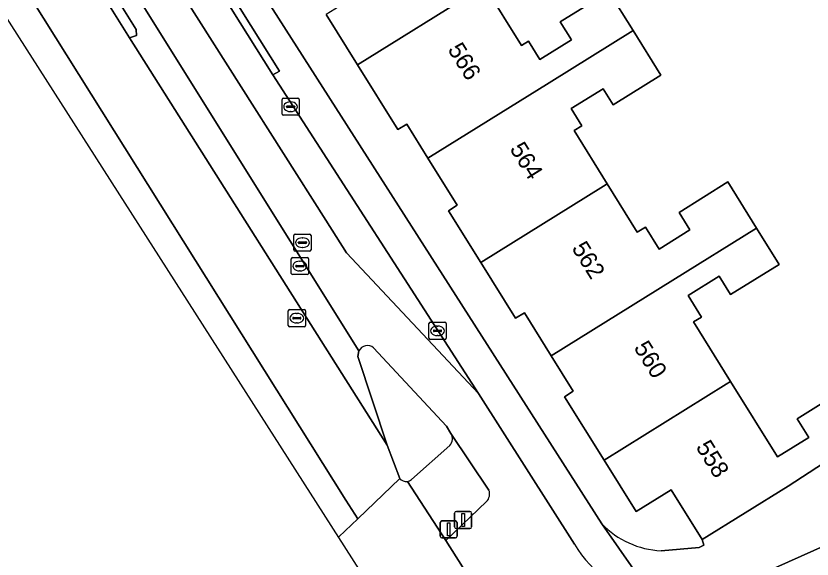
# Model space of a CAD drawing. Extents: x 159352 to 160617, y 385888 to 387323.
# Drawn here: x 159633.66 to 159680.15, y 385905.12 to 385936.83 of the extents above; entities that cross this region are included whole.
import ezdxf

# ---------------------------------------------------------------- set-up
doc = ezdxf.new("R2010")
doc.units = 0
for name, color, linetype in [('IMGEO_Drukknoppaal', 7, 'Continuous'), ('IMGEO_Erf', 7, 'Continuous'), ('IMGEO_Fietspad_gesloten', 7, 'Continuous'), ('IMGEO_Fietspad_open', 7, 'Continuous'), ('IMGEO_Kolk', 7, 'Continuous'), ('IMGEO_Pand', 7, 'Continuous'), ('IMGEO_Pand_nummerreeks', 7, 'Continuous'), ('IMGEO_Parkeervlak_open', 7, 'Continuous'), ('IMGEO_Rijbaan_lokaal_open', 7, 'Continuous'), ('IMGEO_Rijbaan_regionaal_gesloten', 7, 'Continuous'), ('IMGEO_Rioolput', 7, 'Continuous'), ('IMGEO_Verkeerseiland_open', 7, 'Continuous'), ('IMGEO_Verkeersregelinstallatiepaal', 7, 'Continuous'), ('IMGEO_Voetpad_open', 7, 'Continuous')]:
    doc.layers.add(name, color=color, linetype=linetype)

msp = doc.modelspace()

# ---------------------------------------------------------------- linework, layer by layer
at = {"layer": 'IMGEO_Drukknoppaal'}
for p, q in [((159659.277, 385907.007), (159659.277, 385907.807)), ((159659.277, 385907.807), (159659.277, 385907.007)), ((159659.377, 385907.907), (159660.167, 385907.907)), ((159660.167, 385907.907), (159659.377, 385907.907)), ((159660.267, 385907.807), (159660.267, 385907.007)), ((159660.267, 385907.007), (159660.267, 385907.807)), ((159660.167, 385906.907), (159659.377, 385906.907)), ((159659.377, 385906.907), (159660.167, 385906.907))]:
    msp.add_line(p, q, dxfattribs=at)
msp.add_lwpolyline([(159659.697, 385907.782), (159659.847, 385907.782), (159659.847, 385907.032), (159659.697, 385907.032), (159659.697, 385907.782)], dxfattribs=at)
for centre, start, end in [((159659.377, 385907.807), 90, 180), ((159659.377, 385907.807), 90, 180), ((159660.167, 385907.807), 0, 90), ((159660.167, 385907.807), 360, 90), ((159659.377, 385907.007), 180, 270), ((159659.377, 385907.007), 180, 270), ((159660.167, 385907.007), 270, 0), ((159660.167, 385907.007), 270, 0)]:
    msp.add_arc(centre, 0.1, start, end, dxfattribs=at)
at = {"layer": 'IMGEO_Erf'}
for points in [[(159554.162, 386088.263), (159585.478, 386038.285), (159618.566, 385984.984), (159617.942, 385984.608), (159619.588, 385981.954), (159622.47, 385977.308), (159627.126, 385969.959), (159627.843, 385970.4), (159643.051, 385946.005), (159667.875, 385907.187)], [(159661.016, 385938.583), (159663.178, 385935.104), (159663.594, 385935.363), (159664.261, 385934.29), (159666.093, 385935.429), (159665.44, 385936.479), (159668.282, 385938.246), (159669.697, 385935.97), (159671.311, 385933.373), (159668.525, 385931.64), (159667.943, 385932.577), (159666.079, 385931.418), (159666.701, 385930.418), (159666.25, 385930.138), (159668.185, 385927.025), (159669.941, 385924.201), (159670.428, 385924.503), (159671.225, 385923.221), (159673.018, 385924.335), (159672.379, 385925.362), (159675.233, 385927.137), (159676.91, 385924.439), (159678.222, 385922.329), (159675.382, 385920.563), (159674.719, 385921.629), (159672.912, 385920.506), (159673.691, 385919.253), (159673.225, 385918.964), (159675.387, 385915.487), (159678.123, 385911.085), (159679.954, 385912.223), (159679.278, 385913.31), (159681.777, 385914.863)], [(159671.333, 385905.614), (159673.549, 385905.794), (159673.833, 385905.931), (159673.734, 385906.263), (159671.921, 385909.166), (159669.879, 385907.897), (159668.006, 385910.9), (159665.697, 385914.6), (159666.207, 385914.917), (159664.916, 385916.987), (159663.348, 385919.5), (159662.839, 385919.182), (159660.807, 385922.44), (159658.922, 385925.461), (159659.431, 385925.779), (159657.717, 385928.527), (159656.478, 385930.513), (159655.969, 385930.195), (159653.608, 385933.98), (159651.777, 385936.915)]]:
    msp.add_lwpolyline(points, dxfattribs=at)
msp.add_arc((159671.561, 385910.703), 5.094, 223.6448, 267.4348, dxfattribs=at)
at = {"layer": 'IMGEO_Fietspad_gesloten'}
for points in [[(159652.957, 385923.005), (159651.747, 385924.913), (159639.396, 385944.386), (159637.48, 385943.198), (159653.681, 385917.283)], [(159666.284, 385905.996), (159660.665, 385914.781), (159652.957, 385923.005)], [(159654.541, 385917.463), (159658.8, 385912.877), (159659.063, 385912.457), (159661.28, 385909.15)], [(159661.142, 385908.481), (159658.768, 385906.203), (159660.483, 385903.496)]]:
    msp.add_lwpolyline(points, dxfattribs=at)
for centre, radius, start, end in [((159654.187, 385917.011), 0.574, 51.9275, 151.7154), ((159660.669, 385908.927), 0.65, 316.6409, 20.0483), ((159672.127, 385909.377), 6.751, 210.0588, 260.2115)]:
    msp.add_arc(centre, radius, start, end, dxfattribs=at)
at = {"layer": 'IMGEO_Fietspad_open'}
msp.add_lwpolyline([(159708.438, 385921.375), (159692.243, 385911.401), (159687.833, 385909.003), (159675.077, 385903.304), (159676.334, 385900.524), (159676.614, 385900.725), (159676.829, 385900.443), (159678.147, 385901.061), (159680.271, 385902.149)], dxfattribs=at)
at = {"layer": 'IMGEO_Kolk'}
for p, q in [((159649.199, 385931.103), (159649.199, 385931.955)), ((159649.274, 385932.029), (159650.126, 385932.029)), ((159649.687, 385931.809), (159649.712, 385931.809)), ((159650.2, 385931.955), (159650.2, 385931.103)), ((159649.458, 385931.523), (159649.458, 385931.535)), ((159649.896, 385931.486), (159649.498, 385931.486)), ((159649.501, 385931.572), (159649.899, 385931.572)), ((159649.942, 385931.535), (159649.942, 385931.523)), ((159650.126, 385931.029), (159649.274, 385931.029)), ((159649.71, 385931.249), (159649.685, 385931.249)), ((159649.563, 385918.761), (159649.563, 385919.613)), ((159649.638, 385919.687), (159650.49, 385919.687)), ((159649.865, 385919.23), (159650.263, 385919.23)), ((159650.051, 385919.467), (159650.076, 385919.467)), ((159650.564, 385919.613), (159650.564, 385918.761)), ((159649.822, 385919.181), (159649.822, 385919.193)), ((159650.26, 385919.144), (159649.862, 385919.144)), ((159650.074, 385918.907), (159650.049, 385918.907)), ((159650.306, 385919.193), (159650.306, 385919.181)), ((159657.777, 385918.021), (159657.777, 385918.873)), ((159657.852, 385918.947), (159658.704, 385918.947)), ((159658.778, 385918.873), (159658.778, 385918.021)), ((159650.49, 385918.687), (159649.638, 385918.687)), ((159658.036, 385918.441), (159658.036, 385918.453)), ((159658.474, 385918.404), (159658.076, 385918.404)), ((159658.079, 385918.49), (159658.477, 385918.49)), ((159658.265, 385918.727), (159658.29, 385918.727)), ((159658.52, 385918.453), (159658.52, 385918.441)), ((159658.704, 385917.947), (159657.852, 385917.947)), ((159658.288, 385918.167), (159658.263, 385918.167))]:
    msp.add_line(p, q, dxfattribs=at)
for points in [[(159649.199, 385931.103), (159649.199, 385931.955)], [(159649.274, 385932.029), (159650.126, 385932.029)], [(159650.2, 385931.955), (159650.2, 385931.103)], [(159650.126, 385931.029), (159649.274, 385931.029)], [(159649.563, 385918.761), (159649.563, 385919.613)], [(159649.638, 385919.687), (159650.49, 385919.687)], [(159650.564, 385919.613), (159650.564, 385918.761)], [(159657.777, 385918.021), (159657.777, 385918.873)], [(159657.852, 385918.947), (159658.704, 385918.947)], [(159658.778, 385918.873), (159658.778, 385918.021)], [(159650.49, 385918.687), (159649.638, 385918.687)], [(159658.704, 385917.947), (159657.852, 385917.947)]]:
    msp.add_lwpolyline(points, dxfattribs=at)
for centre, radius, start, end in [((159649.276, 385931.953), 0.0765, 91.552, 178.448), ((159649.276, 385931.953), 0.0765, 91.552, 178.448), ((159650.124, 385931.953), 0.0765, 1.552, 88.448), ((159650.124, 385931.953), 0.0765, 1.552, 88.448), ((159649.498, 385931.532), 0.0403, 85.8775, 175.7526), ((159649.495, 385931.522), 0.0366, 178.938, 274.7102), ((159649.899, 385931.529), 0.043, 264.8664, 352.4533), ((159649.903, 385931.534), 0.0386, 1.7309, 96.639), ((159649.276, 385931.105), 0.0765, 181.552, 268.448), ((159649.276, 385931.105), 0.0765, 181.552, 268.448), ((159650.124, 385931.105), 0.0765, 271.552, 358.448), ((159650.124, 385931.105), 0.0765, 271.552, 358.448), ((159649.64, 385919.611), 0.0765, 91.552, 178.448), ((159649.64, 385919.611), 0.0765, 91.552, 178.448), ((159649.862, 385919.19), 0.0403, 85.8775, 175.7526), ((159650.267, 385919.192), 0.0386, 1.7309, 96.639), ((159650.488, 385919.611), 0.0765, 1.552, 88.448), ((159650.488, 385919.611), 0.0765, 1.552, 88.448), ((159649.859, 385919.18), 0.0366, 178.938, 274.7102), ((159650.263, 385919.187), 0.043, 264.8664, 352.4533), ((159657.854, 385918.871), 0.0765, 91.552, 178.448), ((159657.854, 385918.871), 0.0765, 91.552, 178.448), ((159658.702, 385918.871), 0.0765, 1.552, 88.448), ((159658.702, 385918.871), 0.0765, 1.552, 88.448), ((159649.64, 385918.763), 0.0765, 181.552, 268.448), ((159649.64, 385918.763), 0.0765, 181.552, 268.448), ((159650.488, 385918.763), 0.0765, 271.552, 358.448), ((159650.488, 385918.763), 0.0765, 271.552, 358.448), ((159658.076, 385918.45), 0.0403, 85.8775, 175.7526), ((159658.073, 385918.44), 0.0366, 178.938, 274.7102), ((159658.477, 385918.447), 0.043, 264.8664, 352.4533), ((159658.481, 385918.452), 0.0386, 1.7309, 96.639), ((159657.854, 385918.023), 0.0765, 181.552, 268.448), ((159657.854, 385918.023), 0.0765, 181.552, 268.448), ((159658.702, 385918.023), 0.0765, 271.552, 358.448), ((159658.702, 385918.023), 0.0765, 271.552, 358.448)]:
    msp.add_arc(centre, radius, start, end, dxfattribs=at)
for centre, major_axis, ratio, start_param, end_param in [((159649.686, 385931.529), (-0.387, 0.002), 0.722429, 4.712389, 7.853982), ((159649.711, 385931.529), (-0.39, 0.002), 0.717154, 1.570796, 4.712389), ((159650.05, 385919.187), (-0.387, 0.002), 0.722429, 4.712389, 7.853982), ((159650.075, 385919.187), (-0.39, 0.002), 0.717154, 1.570796, 4.712389), ((159658.264, 385918.447), (-0.387, 0.002), 0.722429, 4.712389, 7.853982), ((159658.289, 385918.447), (-0.39, 0.002), 0.717154, 1.570796, 4.712389)]:
    msp.add_ellipse(centre, major_axis=major_axis, ratio=ratio, start_param=start_param, end_param=end_param, dxfattribs=at)
at = {"layer": 'IMGEO_Pand'}
for points in [[(159660.725, 385943.197), (159663.335, 385944.819), (159661.845, 385947.216), (159656.241, 385943.716), (159652, 385941.066), (159653.802, 385938.18), (159651.777, 385936.915), (159653.608, 385933.98), (159660.757, 385938.422), (159661.016, 385938.583), (159662.804, 385939.734)], [(159660.757, 385938.422), (159653.608, 385933.98), (159655.969, 385930.195), (159656.478, 385930.513), (159657.717, 385928.527), (159664.806, 385932.931), (159669.697, 385935.97), (159668.282, 385938.246), (159665.44, 385936.479), (159666.093, 385935.429), (159664.261, 385934.29), (159663.594, 385935.363), (159663.178, 385935.104), (159661.016, 385938.583)], [(159664.806, 385932.931), (159657.717, 385928.527), (159659.431, 385925.779), (159658.922, 385925.461), (159660.807, 385922.44), (159667.968, 385926.89), (159668.185, 385927.025), (159666.25, 385930.138), (159666.701, 385930.418), (159666.079, 385931.418), (159667.943, 385932.577), (159668.525, 385931.64), (159671.311, 385933.373), (159669.697, 385935.97)], [(159676.91, 385924.439), (159675.233, 385927.137), (159672.379, 385925.362), (159673.018, 385924.335), (159671.225, 385923.221), (159670.428, 385924.503), (159669.941, 385924.201), (159668.185, 385927.025), (159667.968, 385926.89), (159660.807, 385922.44), (159662.839, 385919.182), (159663.348, 385919.5), (159664.916, 385916.987), (159672.016, 385921.398)], [(159675.387, 385915.487), (159673.225, 385918.964), (159673.691, 385919.253), (159672.912, 385920.506), (159674.719, 385921.629), (159675.382, 385920.563), (159678.222, 385922.329), (159676.91, 385924.439), (159672.016, 385921.398), (159664.916, 385916.987), (159666.207, 385914.917), (159665.697, 385914.6), (159668.006, 385910.9), (159675.136, 385915.331)], [(159678.759, 385909.385), (159683.334, 385912.358), (159681.777, 385914.863), (159679.278, 385913.31), (159679.954, 385912.223), (159678.123, 385911.085), (159675.387, 385915.487), (159675.136, 385915.331), (159668.006, 385910.9), (159669.879, 385907.897), (159671.921, 385909.166), (159673.734, 385906.263)]]:
    msp.add_lwpolyline(points, close=True, dxfattribs=at)
at = {"layer": 'IMGEO_Parkeervlak_open'}
msp.add_lwpolyline([(159641.1, 385945.472), (159639.396, 385944.386), (159651.747, 385924.913), (159652.957, 385923.005), (159660.665, 385914.781), (159648.666, 385933.383), (159641.879, 385944.19)], close=True, dxfattribs=at)
at = {"layer": 'IMGEO_Rijbaan_lokaal_open'}
msp.add_lwpolyline([(159636.56, 385942.601), (159639.617, 385937.742), (159640.678, 385936.038), (159640.702, 385935.677), (159640.297, 385935.554), (159655.328, 385911.769), (159653.615, 385916.955), (159653.681, 385917.283), (159637.48, 385943.198)], close=True, dxfattribs=at)
at = {"layer": 'IMGEO_Rijbaan_regionaal_gesloten'}
msp.add_lwpolyline([(159652.492, 385906.392), (159652.523, 385906.422), (159653.615, 385907.472), (159652.932, 385908.561), (159615.623, 385967.986), (159537.421, 386093.594), (159507.222, 386141.683), (159505.134, 386140.452), (159527.114, 386104.888), (159584.913, 386014.622), (159618.354, 385959.776)], close=True, dxfattribs=at)
for points in [[(159615.623, 385967.986), (159652.932, 385908.561), (159653.615, 385907.472), (159656.068, 385909.83), (159655.328, 385911.769), (159640.297, 385935.554), (159629.558, 385952.69)], [(159656.068, 385909.83), (159653.615, 385907.472), (159652.523, 385906.422), (159652.492, 385906.392), (159664.311, 385887.909)], [(159660.483, 385903.496), (159658.768, 385906.203), (159656.518, 385909.654)]]:
    msp.add_lwpolyline(points, dxfattribs=at)
msp.add_arc((159656.449, 385910.142), 0.493, 219.2644, 278.0136, dxfattribs=at)
at = {"layer": 'IMGEO_Rioolput'}
for p, q in [((159649.891, 385923.168), (159649.891, 385924.02)), ((159649.966, 385924.094), (159650.818, 385924.094)), ((159650.892, 385924.02), (159650.892, 385923.168)), ((159650.15, 385923.588), (159650.15, 385923.6)), ((159650.588, 385923.551), (159650.19, 385923.551)), ((159650.193, 385923.637), (159650.591, 385923.637)), ((159650.379, 385923.874), (159650.404, 385923.874)), ((159650.634, 385923.6), (159650.634, 385923.588)), ((159650.818, 385923.094), (159649.966, 385923.094)), ((159650.402, 385923.314), (159650.377, 385923.314)), ((159649.738, 385921.801), (159649.738, 385922.653)), ((159649.813, 385922.727), (159650.665, 385922.727)), ((159650.226, 385922.507), (159650.251, 385922.507)), ((159650.739, 385922.653), (159650.739, 385921.801)), ((159649.997, 385922.221), (159649.997, 385922.233)), ((159650.435, 385922.184), (159650.037, 385922.184)), ((159650.04, 385922.27), (159650.438, 385922.27)), ((159650.481, 385922.233), (159650.481, 385922.221)), ((159650.665, 385921.727), (159649.813, 385921.727)), ((159650.249, 385921.947), (159650.224, 385921.947))]:
    msp.add_line(p, q, dxfattribs=at)
for points in [[(159649.891, 385923.168), (159649.891, 385924.02)], [(159649.966, 385924.094), (159650.818, 385924.094)], [(159650.892, 385924.02), (159650.892, 385923.168)], [(159650.818, 385923.094), (159649.966, 385923.094)], [(159649.738, 385921.801), (159649.738, 385922.653)], [(159649.813, 385922.727), (159650.665, 385922.727)], [(159650.739, 385922.653), (159650.739, 385921.801)], [(159650.665, 385921.727), (159649.813, 385921.727)]]:
    msp.add_lwpolyline(points, dxfattribs=at)
for centre, radius, start, end in [((159649.968, 385924.018), 0.0765, 91.552, 178.448), ((159649.968, 385924.018), 0.0765, 91.552, 178.448), ((159650.816, 385924.018), 0.0765, 1.552, 88.448), ((159650.816, 385924.018), 0.0765, 1.552, 88.448), ((159650.19, 385923.597), 0.0403, 85.8775, 175.7526), ((159650.187, 385923.587), 0.0366, 178.938, 274.7102), ((159650.591, 385923.594), 0.043, 264.8664, 352.4533), ((159650.595, 385923.599), 0.0386, 1.7309, 96.639), ((159649.968, 385923.17), 0.0765, 181.552, 268.448), ((159649.968, 385923.17), 0.0765, 181.552, 268.448), ((159650.816, 385923.17), 0.0765, 271.552, 358.448), ((159650.816, 385923.17), 0.0765, 271.552, 358.448), ((159649.815, 385922.651), 0.0765, 91.552, 178.448), ((159649.815, 385922.651), 0.0765, 91.552, 178.448), ((159650.663, 385922.651), 0.0765, 1.552, 88.448), ((159650.663, 385922.651), 0.0765, 1.552, 88.448), ((159650.037, 385922.23), 0.0403, 85.8775, 175.7526), ((159650.034, 385922.22), 0.0366, 178.938, 274.7102), ((159650.438, 385922.227), 0.043, 264.8664, 352.4533), ((159650.442, 385922.232), 0.0386, 1.7309, 96.639), ((159649.815, 385921.803), 0.0765, 181.552, 268.448), ((159649.815, 385921.803), 0.0765, 181.552, 268.448), ((159650.663, 385921.803), 0.0765, 271.552, 358.448), ((159650.663, 385921.803), 0.0765, 271.552, 358.448)]:
    msp.add_arc(centre, radius, start, end, dxfattribs=at)
for centre, major_axis, ratio, start_param, end_param in [((159650.378, 385923.594), (-0.387, 0.002), 0.722429, 4.712389, 7.853982), ((159650.403, 385923.594), (-0.39, 0.002), 0.717154, 1.570796, 4.712389), ((159650.225, 385922.227), (-0.387, 0.002), 0.722429, 4.712389, 7.853982), ((159650.25, 385922.227), (-0.39, 0.002), 0.717154, 1.570796, 4.712389)]:
    msp.add_ellipse(centre, major_axis=major_axis, ratio=ratio, start_param=start_param, end_param=end_param, dxfattribs=at)
at = {"layer": 'IMGEO_Verkeerseiland_open'}
msp.add_lwpolyline([(159636.56, 385942.601), (159634.712, 385945.597), (159604.869, 385993.474), (159548.024, 386084.243), (159547.558, 386083.97), (159548.244, 386082.873), (159551.941, 386076.961), (159558.289, 386066.899), (159565.905, 386054.733), (159572.767, 386043.649), (159578.984, 386033.798), (159585.48, 386023.515), (159593.007, 386011.43), (159600.163, 386000), (159608.349, 385986.889), (159615.796, 385974.815), (159623.025, 385963.202), (159629.558, 385952.69), (159640.297, 385935.554), (159640.702, 385935.677), (159640.678, 385936.038), (159639.617, 385937.742)], close=True, dxfattribs=at)
for points in [[(159659.063, 385912.457), (159658.8, 385912.877), (159654.541, 385917.463)], [(159653.681, 385917.283), (159653.615, 385916.955), (159655.328, 385911.769), (159656.068, 385909.83)], [(159656.765, 385909.762), (159659, 385911.76)]]:
    msp.add_lwpolyline(points, dxfattribs=at)
for centre, radius, start, end in [((159654.187, 385917.011), 0.574, 51.9275, 151.7154), ((159658.578, 385912.149), 0.574, 317.2818, 32.3887), ((159656.449, 385910.142), 0.493, 219.2644, 278.0136), ((159656.449, 385910.147), 0.498, 277.9196, 309.3148)]:
    msp.add_arc(centre, radius, start, end, dxfattribs=at)
at = {"layer": 'IMGEO_Verkeersregelinstallatiepaal'}
for p, q in [((159658.434, 385906.456), (159658.434, 385907.256)), ((159658.434, 385907.256), (159658.434, 385906.456)), ((159658.534, 385907.356), (159659.324, 385907.356)), ((159659.324, 385907.356), (159658.534, 385907.356)), ((159659.424, 385907.256), (159659.424, 385906.456)), ((159659.424, 385906.456), (159659.424, 385907.256)), ((159659.324, 385906.356), (159658.534, 385906.356)), ((159658.534, 385906.356), (159659.324, 385906.356))]:
    msp.add_line(p, q, dxfattribs=at)
msp.add_lwpolyline([(159658.854, 385907.231), (159659.004, 385907.231), (159659.004, 385906.481), (159658.854, 385906.481), (159658.854, 385907.231)], dxfattribs=at)
for centre, start, end in [((159658.534, 385907.256), 90, 180), ((159658.534, 385907.256), 90, 180), ((159659.324, 385907.256), 0, 90), ((159659.324, 385907.256), 360, 90), ((159658.534, 385906.456), 180, 270), ((159658.534, 385906.456), 180, 270), ((159659.324, 385906.456), 270, 0), ((159659.324, 385906.456), 270, 0)]:
    msp.add_arc(centre, 0.1, start, end, dxfattribs=at)
at = {"layer": 'IMGEO_Voetpad_open'}
for points in [[(159670.979, 385902.725), (159667.875, 385907.187), (159643.051, 385946.005), (159627.843, 385970.4), (159627.126, 385969.959), (159622.47, 385977.308), (159619.588, 385981.954), (159617.942, 385984.608), (159618.566, 385984.984), (159585.478, 386038.285), (159554.162, 386088.263)], [(159630.226, 385962.926), (159639.236, 385948.464), (159641.1, 385945.472), (159641.879, 385944.19), (159642.252, 385944.439), (159649.048, 385933.609), (159648.666, 385933.383), (159660.665, 385914.781), (159666.284, 385905.996)], [(159710.203, 385922.334), (159713.852, 385923.957), (159725.85, 385929.011), (159728.457, 385930.156), (159729.488, 385930.587), (159728.94, 385931.479), (159729.867, 385936.632), (159726.677, 385934.766), (159708.936, 385923.66), (159697.599, 385916.563), (159695.061, 385915.027), (159693.062, 385918.26), (159690.893, 385916.922), (159690.809, 385917.058), (159683.334, 385912.358), (159678.759, 385909.385), (159673.734, 385906.263), (159673.833, 385905.931), (159673.549, 385905.794), (159671.333, 385905.614)], [(159675.077, 385903.304), (159687.833, 385909.003), (159692.243, 385911.401), (159708.438, 385921.375)], [(159661.28, 385909.15), (159659.063, 385912.457)], [(159659, 385911.76), (159656.765, 385909.762)], [(159656.518, 385909.654), (159658.768, 385906.203), (159661.142, 385908.481)], [(159667.875, 385907.187), (159670.979, 385902.725)]]:
    msp.add_lwpolyline(points, dxfattribs=at)
msp.add_lwpolyline([(159641.879, 385944.19), (159648.666, 385933.383), (159649.048, 385933.609), (159642.252, 385944.439)], close=True, dxfattribs=at)
for centre, radius, start, end in [((159658.578, 385912.149), 0.574, 317.2818, 32.3887), ((159656.449, 385910.147), 0.498, 277.9196, 309.3148), ((159660.669, 385908.927), 0.65, 316.6409, 20.0483), ((159671.561, 385910.703), 5.094, 223.6448, 267.4348), ((159672.127, 385909.377), 6.751, 210.0588, 260.2115)]:
    msp.add_arc(centre, radius, start, end, dxfattribs=at)

# ---------------------------------------------------------------- texts
at = {"layer": 'IMGEO_Pand_nummerreeks'}
for s, p in [('566', (159658.841, 385934.869)), ('564', (159662.464, 385929.069)), ('562', (159666.084, 385923.27)), ('560', (159669.709, 385917.465)), ('558', (159673.332, 385911.664))]:
    msp.add_text(s, height=1, rotation=301.9842, dxfattribs=at).set_placement(p)

doc.saveas('drawing.dxf')
